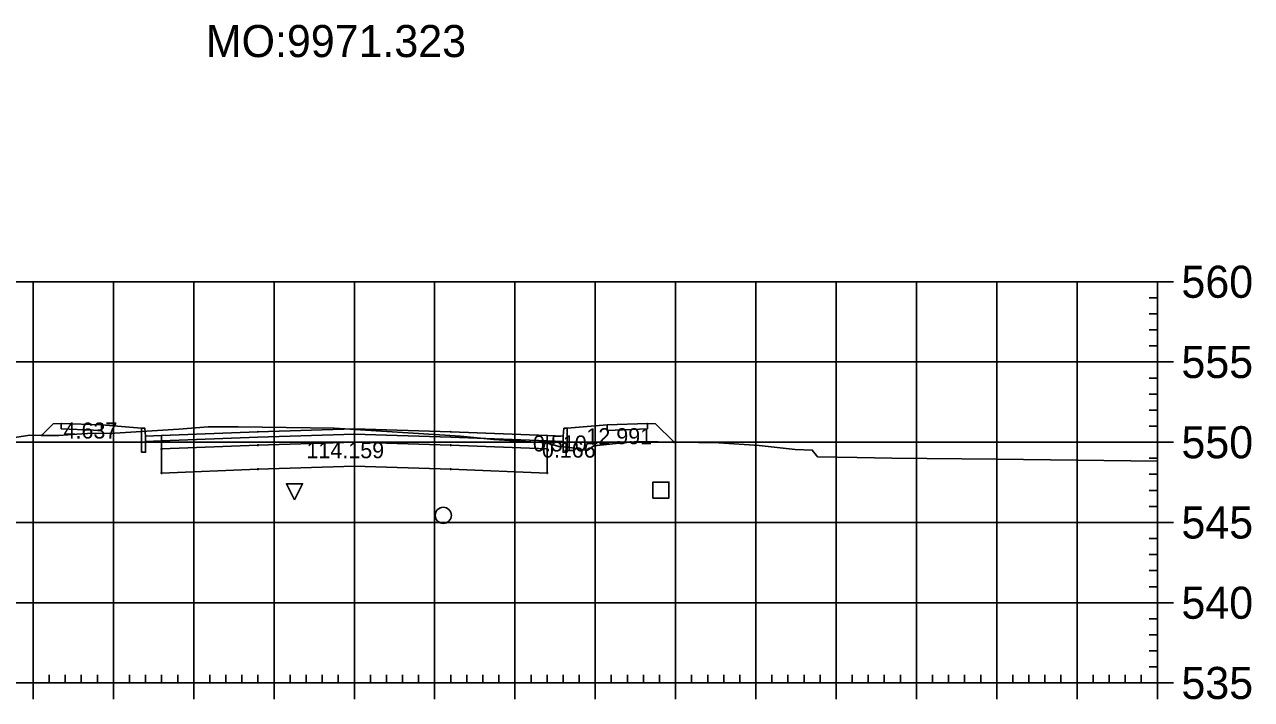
# Model space of a CAD drawing. Extents: x 704834 to 709892, y 372981 to 377533.
# Drawn here: x 707745.8 to 707898.6, y 373340.8 to 373424.9 of the extents above; entities that cross this region are included whole.
import ezdxf

# ---------------------------------------------------------------- set-up
doc = ezdxf.new("R2010")
doc.units = 0
for name, color, linetype in [('1', 7, 'Continuous'), ('13', 7, 'Continuous'), ('14', 7, 'Continuous'), ('4', 7, 'Continuous'), ('57', 7, 'Continuous'), ('59', 7, 'Continuous'), ('Default_Xsect', 7, 'Continuous'), ('Existing', 7, 'Continuous')]:
    doc.layers.add(name, color=color, linetype=linetype)

msp = doc.modelspace()

# ---------------------------------------------------------------- linework, layer by layer
for points in [[(707749.37, 373375.13), (707747.92, 373373.67)], [(707750.37, 373375.17), (707749.37, 373375.13)], [(707760.37, 373374.57), (707755.37, 373374.97)], [(707813.37, 373374.57), (707818.37, 373374.97)], [(707823.37, 373375.17), (707824.37, 373375.13)], [(707824.37, 373375.13), (707826.68, 373372.83)]]:
    msp.add_lwpolyline(points)
for points in [[(707755.37, 373374.97), (707750.37, 373375.17), (707750.37, 373374.5), (707755.37, 373374.3)], [(707818.37, 373374.3), (707823.37, 373374.5), (707823.37, 373375.17), (707818.37, 373374.97)], [(707760.87, 373373.57), (707760.79, 373374.57), (707760.37, 373374.57), (707760.37, 373371.57), (707760.87, 373371.57)], [(707762.87, 373373.65), (707760.87, 373373.57), (707760.87, 373372.9), (707762.87, 373372.98)], [(707786.87, 373373.82), (707798.87, 373373.46), (707810.87, 373372.98), (707810.87, 373373.65), (707798.87, 373374.13), (707786.87, 373374.49), (707774.87, 373374.13), (707762.87, 373373.65), (707762.87, 373372.98), (707774.87, 373373.46)], [(707786.87, 373372.82), (707798.87, 373372.46), (707810.87, 373371.98), (707810.87, 373372.98), (707798.87, 373373.46), (707786.87, 373373.82), (707774.87, 373373.46), (707762.87, 373372.98), (707762.87, 373371.98), (707774.87, 373372.46)], [(707786.82, 373373.77), (707786.92, 373373.77), (707786.92, 373373.87), (707786.82, 373373.87)], [(707810.87, 373372.98), (707812.87, 373372.9), (707812.87, 373373.57), (707810.87, 373373.65)], [(707812.87, 373371.57), (707813.37, 373371.57), (707813.37, 373374.57), (707812.96, 373374.57), (707812.87, 373373.57)], [(707762.82, 373371.93), (707762.92, 373371.93), (707762.92, 373372.03), (707762.82, 373372.03)], [(707786.87, 373369.82), (707798.87, 373369.46), (707810.87, 373368.98), (707810.87, 373371.98), (707798.87, 373372.46), (707786.87, 373372.82), (707774.87, 373372.46), (707762.87, 373371.98), (707762.87, 373368.98), (707774.87, 373369.46)], [(707774.82, 373372.41), (707774.92, 373372.41), (707774.92, 373372.51), (707774.82, 373372.51)], [(707786.82, 373372.77), (707786.92, 373372.77), (707786.92, 373372.87), (707786.82, 373372.87)], [(707798.82, 373372.41), (707798.92, 373372.41), (707798.92, 373372.51), (707798.82, 373372.51)], [(707810.82, 373371.93), (707810.92, 373371.93), (707810.92, 373372.03), (707810.82, 373372.03)], [(707762.82, 373368.93), (707762.92, 373368.93), (707762.92, 373369.03), (707762.82, 373369.03)], [(707774.82, 373369.41), (707774.92, 373369.41), (707774.92, 373369.51), (707774.82, 373369.51)], [(707786.82, 373369.77), (707786.92, 373369.77), (707786.92, 373369.87), (707786.82, 373369.87)], [(707798.82, 373369.41), (707798.92, 373369.41), (707798.92, 373369.51), (707798.82, 373369.51)], [(707810.82, 373368.93), (707810.92, 373368.93), (707810.92, 373369.03), (707810.82, 373369.03)]]:
    msp.add_lwpolyline(points, close=True)
at = {"layer": '1'}
for points in [[(707747.92, 373373.67), (707750.06, 373373.64), (707752.32, 373373.81), (707753.63, 373373.91), (707757.05, 373373.93), (707760.37, 373374.15), (707760.37, 373374.57), (707755.37, 373374.97), (707755.37, 373374.3), (707750.37, 373374.5), (707750.37, 373375.17), (707749.37, 373375.13)], [(707813.37, 373372.22), (707813.48, 373372.21), (707813.97, 373372.13), (707814.86, 373371.98), (707815.9, 373371.8), (707815.97, 373371.88), (707816.69, 373372.37), (707819.48, 373372.68), (707822.17, 373372.9), (707826.68, 373372.83), (707824.37, 373375.13), (707823.37, 373375.17), (707823.37, 373374.5), (707818.37, 373374.3), (707818.37, 373374.97), (707813.37, 373374.57)], [(707760.37, 373374.15), (707765.01, 373374.45), (707768.66, 373374.74), (707772.4, 373374.72), (707784.37, 373374.58), (707800.09, 373373.58), (707804.25, 373373.18), (707810.79, 373372.73), (707810.87, 373372.7), (707810.87, 373371.98), (707810.87, 373368.98), (707798.87, 373369.46), (707786.87, 373369.82), (707774.87, 373369.46), (707762.87, 373368.98), (707762.87, 373371.98), (707762.87, 373372.98), (707760.87, 373372.9), (707760.87, 373371.57), (707760.37, 373371.57)], [(707810.87, 373372.7), (707812.33, 373372.29), (707812.87, 373372.25), (707812.87, 373372.9), (707810.87, 373372.98)], [(707812.87, 373372.25), (707813.37, 373372.22), (707813.37, 373371.57), (707812.87, 373371.57)], [(707779.42, 373365.64), (707778.42, 373367.64), (707780.42, 373367.64)]]:
    msp.add_lwpolyline(points, close=True, dxfattribs=at)
at = {"layer": '13'}
msp.add_circle((707797.95, 373363.71), 1, dxfattribs=at)
at = {"layer": '14'}
for points in [[(707747.92, 373373.67), (707747.92, 373373.72), (707747.92, 373373.67), (707747.87, 373373.67), (707747.92, 373373.67), (707747.92, 373373.62), (707747.92, 373373.67), (707747.97, 373373.67)], [(707762.87, 373373.65), (707762.87, 373373.7), (707762.87, 373373.65), (707762.82, 373373.65), (707762.87, 373373.65), (707762.87, 373373.6), (707762.87, 373373.65), (707762.92, 373373.65)], [(707774.87, 373374.13), (707774.87, 373374.18), (707774.87, 373374.13), (707774.82, 373374.13), (707774.87, 373374.13), (707774.87, 373374.08), (707774.87, 373374.13), (707774.92, 373374.13)], [(707786.87, 373374.49), (707786.87, 373374.54), (707786.87, 373374.49), (707786.82, 373374.49), (707786.87, 373374.49), (707786.87, 373374.44), (707786.87, 373374.49), (707786.92, 373374.49)], [(707798.87, 373374.13), (707798.87, 373374.18), (707798.87, 373374.13), (707798.82, 373374.13), (707798.87, 373374.13), (707798.87, 373374.08), (707798.87, 373374.13), (707798.92, 373374.13)], [(707810.87, 373373.65), (707810.87, 373373.7), (707810.87, 373373.65), (707810.82, 373373.65), (707810.87, 373373.65), (707810.87, 373373.6), (707810.87, 373373.65), (707810.92, 373373.65)], [(707826.68, 373372.83), (707826.68, 373372.88), (707826.68, 373372.83), (707826.63, 373372.83), (707826.68, 373372.83), (707826.68, 373372.78), (707826.68, 373372.83), (707826.73, 373372.83)]]:
    msp.add_lwpolyline(points, dxfattribs=at)
at = {"layer": '4'}
msp.add_lwpolyline([(707824.05, 373365.85), (707826.05, 373365.85), (707826.05, 373367.85), (707824.05, 373367.85)], close=True, dxfattribs=at)
at = {"layer": '57'}
for p, q in [((707686.87, 373392.82), (707886.87, 373392.82)), ((707746.87, 373342.82), (707746.87, 373392.82)), ((707756.87, 373342.82), (707756.87, 373392.82)), ((707766.87, 373342.82), (707766.87, 373392.82)), ((707776.87, 373342.82), (707776.87, 373392.82)), ((707786.87, 373342.82), (707786.87, 373392.82)), ((707796.87, 373342.82), (707796.87, 373392.82)), ((707806.87, 373342.82), (707806.87, 373392.82)), ((707816.87, 373342.82), (707816.87, 373392.82)), ((707826.87, 373342.82), (707826.87, 373392.82)), ((707836.87, 373342.82), (707836.87, 373392.82)), ((707846.87, 373342.82), (707846.87, 373392.82)), ((707856.87, 373342.82), (707856.87, 373392.82)), ((707866.87, 373342.82), (707866.87, 373392.82)), ((707876.87, 373342.82), (707876.87, 373392.82)), ((707886.87, 373342.82), (707886.87, 373392.82)), ((707886.87, 373342.82), (707886.87, 373392.82)), ((707888.87, 373392.82), (707886.87, 373392.82)), ((707886.87, 373390.82), (707885.87, 373390.82)), ((707886.87, 373388.82), (707885.87, 373388.82)), ((707886.87, 373386.82), (707885.87, 373386.82)), ((707886.87, 373384.82), (707885.87, 373384.82)), ((707686.87, 373382.82), (707886.87, 373382.82)), ((707888.87, 373382.82), (707886.87, 373382.82)), ((707886.87, 373380.82), (707885.87, 373380.82)), ((707886.87, 373378.82), (707885.87, 373378.82)), ((707886.87, 373376.82), (707885.87, 373376.82)), ((707886.87, 373374.82), (707885.87, 373374.82)), ((707686.87, 373372.82), (707886.87, 373372.82)), ((707888.87, 373372.82), (707886.87, 373372.82)), ((707886.87, 373370.82), (707885.87, 373370.82)), ((707886.87, 373368.82), (707885.87, 373368.82)), ((707886.87, 373366.82), (707885.87, 373366.82)), ((707886.87, 373364.82), (707885.87, 373364.82)), ((707686.87, 373362.82), (707886.87, 373362.82)), ((707888.87, 373362.82), (707886.87, 373362.82)), ((707886.87, 373360.82), (707885.87, 373360.82)), ((707886.87, 373358.82), (707885.87, 373358.82)), ((707886.87, 373356.82), (707885.87, 373356.82)), ((707886.87, 373354.82), (707885.87, 373354.82)), ((707686.87, 373352.82), (707886.87, 373352.82)), ((707888.87, 373352.82), (707886.87, 373352.82)), ((707886.87, 373350.82), (707885.87, 373350.82)), ((707886.87, 373348.82), (707885.87, 373348.82)), ((707886.87, 373346.82), (707885.87, 373346.82)), ((707886.87, 373344.82), (707885.87, 373344.82)), ((707686.87, 373342.82), (707886.87, 373342.82)), ((707686.87, 373342.82), (707886.87, 373342.82)), ((707746.87, 373340.82), (707746.87, 373342.82)), ((707748.87, 373342.82), (707748.87, 373343.82)), ((707750.87, 373342.82), (707750.87, 373343.82)), ((707752.87, 373342.82), (707752.87, 373343.82)), ((707754.87, 373342.82), (707754.87, 373343.82)), ((707756.87, 373340.82), (707756.87, 373342.82)), ((707758.87, 373342.82), (707758.87, 373343.82)), ((707760.87, 373342.82), (707760.87, 373343.82)), ((707762.87, 373342.82), (707762.87, 373343.82)), ((707764.87, 373342.82), (707764.87, 373343.82)), ((707766.87, 373340.82), (707766.87, 373342.82)), ((707768.87, 373342.82), (707768.87, 373343.82)), ((707770.87, 373342.82), (707770.87, 373343.82)), ((707772.87, 373342.82), (707772.87, 373343.82)), ((707774.87, 373342.82), (707774.87, 373343.82)), ((707776.87, 373340.82), (707776.87, 373342.82)), ((707778.87, 373342.82), (707778.87, 373343.82)), ((707780.87, 373342.82), (707780.87, 373343.82)), ((707782.87, 373342.82), (707782.87, 373343.82)), ((707784.87, 373342.82), (707784.87, 373343.82)), ((707786.87, 373340.82), (707786.87, 373342.82)), ((707788.87, 373342.82), (707788.87, 373343.82)), ((707790.87, 373342.82), (707790.87, 373343.82)), ((707792.87, 373342.82), (707792.87, 373343.82)), ((707794.87, 373342.82), (707794.87, 373343.82)), ((707796.87, 373340.82), (707796.87, 373342.82)), ((707798.87, 373342.82), (707798.87, 373343.82)), ((707800.87, 373342.82), (707800.87, 373343.82)), ((707802.87, 373342.82), (707802.87, 373343.82)), ((707804.87, 373342.82), (707804.87, 373343.82)), ((707806.87, 373340.82), (707806.87, 373342.82)), ((707808.87, 373342.82), (707808.87, 373343.82)), ((707810.87, 373342.82), (707810.87, 373343.82)), ((707812.87, 373342.82), (707812.87, 373343.82)), ((707814.87, 373342.82), (707814.87, 373343.82)), ((707816.87, 373340.82), (707816.87, 373342.82)), ((707818.87, 373342.82), (707818.87, 373343.82)), ((707820.87, 373342.82), (707820.87, 373343.82)), ((707822.87, 373342.82), (707822.87, 373343.82)), ((707824.87, 373342.82), (707824.87, 373343.82)), ((707826.87, 373340.82), (707826.87, 373342.82)), ((707828.87, 373342.82), (707828.87, 373343.82)), ((707830.87, 373342.82), (707830.87, 373343.82)), ((707832.87, 373342.82), (707832.87, 373343.82)), ((707834.87, 373342.82), (707834.87, 373343.82)), ((707836.87, 373340.82), (707836.87, 373342.82)), ((707838.87, 373342.82), (707838.87, 373343.82)), ((707840.87, 373342.82), (707840.87, 373343.82)), ((707842.87, 373342.82), (707842.87, 373343.82)), ((707844.87, 373342.82), (707844.87, 373343.82)), ((707846.87, 373340.82), (707846.87, 373342.82)), ((707848.87, 373342.82), (707848.87, 373343.82)), ((707850.87, 373342.82), (707850.87, 373343.82)), ((707852.87, 373342.82), (707852.87, 373343.82)), ((707854.87, 373342.82), (707854.87, 373343.82)), ((707856.87, 373340.82), (707856.87, 373342.82)), ((707858.87, 373342.82), (707858.87, 373343.82)), ((707860.87, 373342.82), (707860.87, 373343.82)), ((707862.87, 373342.82), (707862.87, 373343.82)), ((707864.87, 373342.82), (707864.87, 373343.82)), ((707866.87, 373340.82), (707866.87, 373342.82)), ((707868.87, 373342.82), (707868.87, 373343.82)), ((707870.87, 373342.82), (707870.87, 373343.82)), ((707872.87, 373342.82), (707872.87, 373343.82)), ((707874.87, 373342.82), (707874.87, 373343.82)), ((707876.87, 373340.82), (707876.87, 373342.82)), ((707878.87, 373342.82), (707878.87, 373343.82)), ((707880.87, 373342.82), (707880.87, 373343.82)), ((707882.87, 373342.82), (707882.87, 373343.82)), ((707884.87, 373342.82), (707884.87, 373343.82)), ((707886.87, 373340.82), (707886.87, 373342.82)), ((707888.87, 373342.82), (707886.87, 373342.82))]:
    msp.add_line(p, q, dxfattribs=at)
at = {"layer": 'Default_Xsect'}
msp.add_lwpolyline([(707747.92, 373373.67), (707749.37, 373375.13), (707750.37, 373375.17), (707755.37, 373374.97), (707760.37, 373374.57), (707760.79, 373374.57), (707760.87, 373373.57), (707762.87, 373373.65), (707774.87, 373374.13), (707786.87, 373374.49), (707798.87, 373374.13), (707810.87, 373373.65), (707812.87, 373373.57), (707812.96, 373374.57), (707813.37, 373374.57), (707818.37, 373374.97), (707823.37, 373375.17), (707824.37, 373375.13), (707826.68, 373372.83)], dxfattribs=at)
at = {"layer": 'Existing'}
msp.add_lwpolyline([(707744.6, 373373.39), (707746.44, 373373.69), (707750.06, 373373.64), (707752.32, 373373.81), (707753.63, 373373.91), (707757.05, 373373.93), (707765.01, 373374.45), (707768.66, 373374.74), (707772.4, 373374.72), (707784.37, 373374.58), (707800.09, 373373.58), (707804.25, 373373.18), (707810.79, 373372.73), (707812.33, 373372.29), (707813.48, 373372.21), (707813.97, 373372.13), (707814.86, 373371.98), (707815.9, 373371.8), (707815.97, 373371.88), (707816.69, 373372.37), (707819.48, 373372.68), (707822.17, 373372.9), (707832.24, 373372.74), (707837.29, 373372.43), (707841.77, 373371.91), (707843.89, 373371.85), (707844.43, 373371.17), (707844.55, 373371.01), (707849.47, 373370.92), (707853.79, 373370.84), (707866.87, 373370.7), (707886.87, 373370.48)], dxfattribs=at)

# ---------------------------------------------------------------- texts
at = {"layer": '14'}
for p in [(707750.34, 373375.12), (707823.34, 373375.12), (707750.34, 373374.45), (707755.34, 373374.25), (707818.34, 373374.25), (707823.34, 373374.45)]:
    msp.add_text('+', height=0.1, dxfattribs=at).set_placement(p)
at = {"layer": '57'}
for s, p in [('560', (707889.87, 373390.82)), ('555', (707889.87, 373380.82)), ('550', (707889.87, 373370.82)), ('545', (707889.87, 373360.82)), ('540', (707889.87, 373350.82)), ('535', (707889.87, 373340.82))]:
    msp.add_text(s, height=4, dxfattribs=at).set_placement(p)
at = {"layer": '59'}
for s, height, p in [('MO:9971.323', 4, (707768.37, 373420.82)), ('4.637', 2, (707750.66, 373373.28)), ('0.510', 2, (707809.11, 373371.67)), ('12.991', 2, (707815.77, 373372.57)), ('114.159', 2, (707780.91, 373370.83)), ('0.166', 2, (707810.23, 373370.9))]:
    msp.add_text(s, height=height, dxfattribs=at).set_placement(p)

doc.saveas('drawing.dxf')
